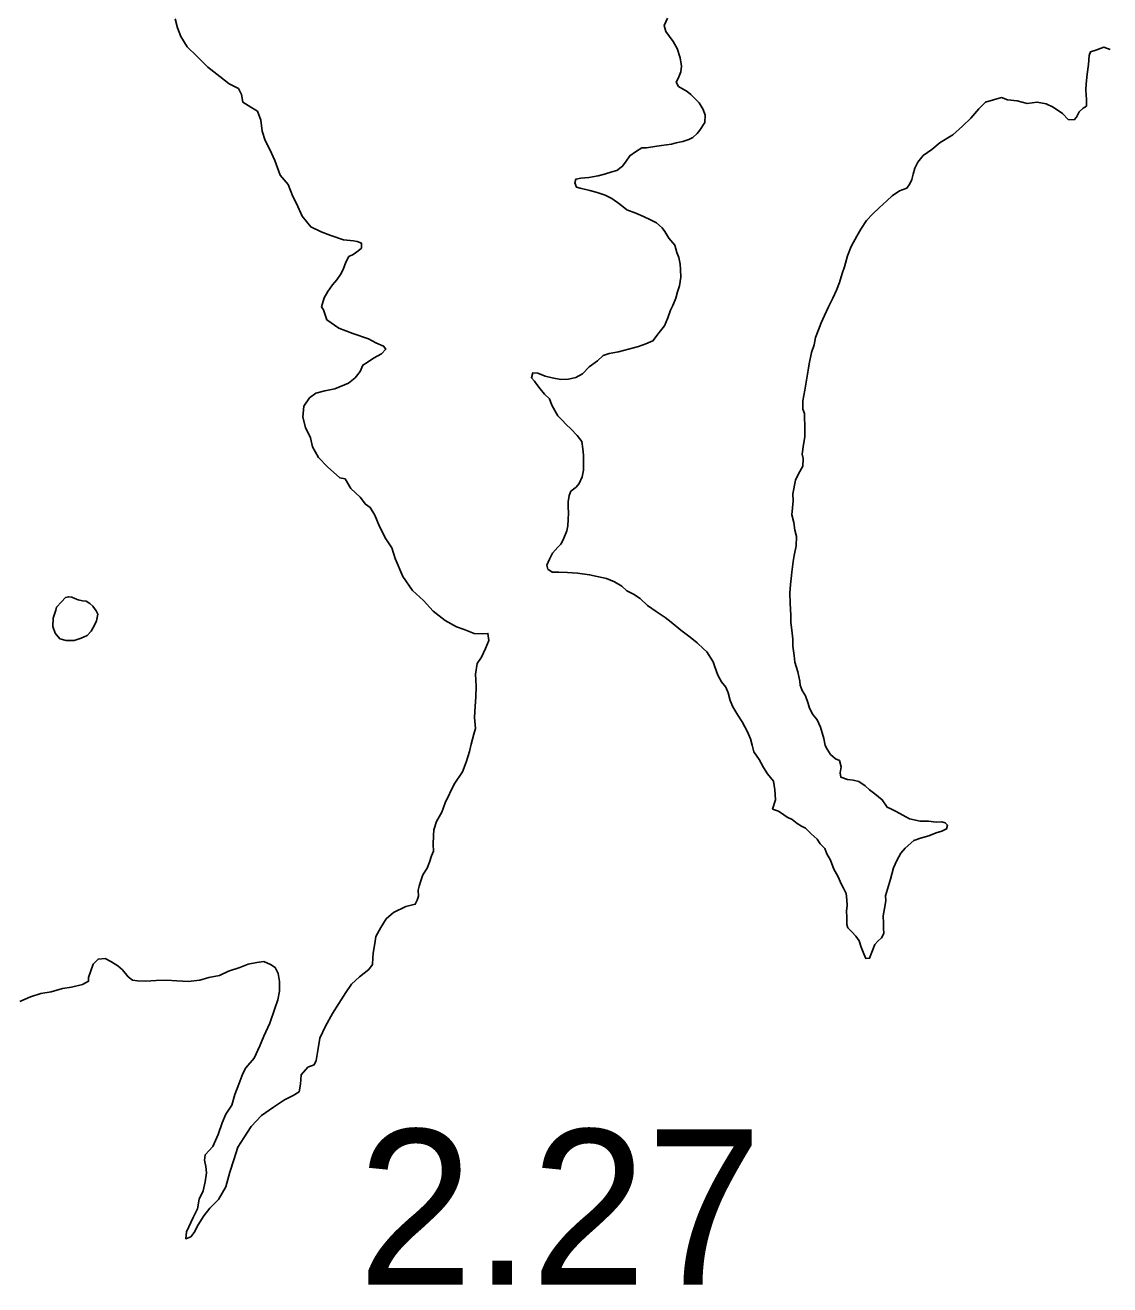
# Model space of a CAD drawing. Extents: x -83719 to 153526, y -11835 to 11446.
# Drawn here: x 7857.7 to 7956, y 267.7 to 381.8 of the extents above; entities that cross this region are included whole.
import ezdxf

# ---------------------------------------------------------------- set-up
doc = ezdxf.new("R2010")
doc.units = 0
doc.layers.add('Level 25', color=7, linetype='Continuous')
doc.layers.add('Level 9', color=7, linetype='Continuous')

msp = doc.modelspace()

# ---------------------------------------------------------------- linework, layer by layer
at = {"layer": 'Level 9'}
for points in [[(7871.26, 382.4), (7871.47, 381.57), (7871.78, 380.8), (7872.35, 379.87), (7873.22, 379.01), (7874.23, 378.02), (7875.3, 377.16), (7876.17, 376.5), (7877, 376.08), (7877.27, 375.54), (7877.41, 374.84), (7878.11, 374.38), (7878.72, 374.02), (7879.02, 373.22), (7879.16, 372.22), (7879.43, 371.36), (7879.84, 370.56), (7880.31, 369.57), (7880.79, 368.23), (7881.5, 367.37), (7881.94, 366.31), (7882.27, 365.65), (7882.78, 364.52), (7883.55, 363.55), (7884.49, 363.09), (7885.36, 362.77), (7886.52, 362.38), (7887.42, 362.28), (7887.76, 362.22), (7888.16, 362.06), (7888.16, 361.62), (7887.83, 361.35), (7887.4, 361.05), (7887, 360.85), (7886.74, 360.34), (7886.48, 359.68), (7886.25, 359.24), (7885.92, 358.74), (7885.53, 358.3), (7885.1, 357.7), (7884.77, 357.13)], [(7916.64, 357.08), (7916.81, 357.65), (7916.97, 358.21), (7917.11, 358.98), (7917.08, 359.68), (7917.04, 360.18), (7916.91, 360.78), (7916.75, 361.21), (7916.55, 361.88), (7916.02, 362.52), (7915.65, 363.12), (7915.42, 363.45), (7914.89, 363.92), (7914.36, 364.18), (7913.72, 364.49), (7913.03, 364.79), (7912.19, 365.09), (7911.56, 365.59), (7910.83, 366.12), (7910.23, 366.43), (7909.5, 366.66), (7908.84, 366.83), (7907.97, 367.06), (7907.64, 367.13), (7907.48, 367.53), (7907.58, 367.86), (7908.04, 367.96), (7908.77, 368.03), (7909.61, 368.16), (7910.17, 368.33), (7910.84, 368.52), (7911.3, 368.66), (7911.8, 369.06), (7912.13, 369.49), (7912.47, 369.99), (7913, 370.35), (7913.57, 370.72), (7914, 370.72), (7914.93, 370.85), (7915.36, 370.92), (7916.26, 371.05), (7916.69, 371.15), (7917.29, 371.28), (7917.82, 371.45), (7918.19, 371.65), (7918.59, 372.01), (7918.82, 372.31), (7919.26, 373.01), (7919.29, 373.68), (7919.13, 374.18), (7918.76, 374.78), (7918.4, 375.15), (7918, 375.55), (7917.66, 375.82), (7916.9, 376.28), (7916.67, 376.65), (7916.87, 376.98), (7917.1, 377.58), (7917.17, 378.12), (7917.04, 378.85), (7916.77, 379.72), (7916.41, 380.35), (7915.74, 381.25), (7915.58, 381.79), (7915.88, 382.45)], [(7956.01, 379.62), (7955.45, 379.82), (7954.72, 379.56), (7954.22, 379.42), (7954.12, 379.06), (7954.05, 378.26), (7953.92, 377.39), (7953.85, 376.52), (7953.81, 375.92), (7953.88, 375.09), (7953.88, 374.49), (7953.58, 374.29), (7953.21, 373.96), (7952.95, 373.49), (7952.75, 373.23), (7952.21, 373.29), (7951.68, 373.83), (7950.85, 374.4), (7950.22, 374.7), (7949.39, 374.86)], [(7946.16, 375.27), (7944.73, 374.84), (7944.1, 374.24), (7943.4, 373.41), (7942.64, 372.67), (7941.74, 371.88), (7940.6, 371.18), (7939.84, 370.55), (7939.07, 370.01), (7938.57, 369.41), (7938.31, 368.88), (7938.17, 368.31), (7938.04, 367.85), (7937.87, 367.45), (7937.57, 367.05), (7936.91, 366.82), (7936.24, 366.35), (7935.78, 365.92), (7935.11, 365.29), (7934.51, 364.72), (7933.94, 364.12), (7933.41, 363.35), (7933.04, 362.69), (7932.54, 361.76), (7932.21, 360.92), (7931.94, 359.92), (7931.71, 359.32), (7931.47, 358.49), (7931.21, 357.82), (7930.87, 357.09), (7930.47, 356.29), (7930.11, 355.52), (7929.81, 354.86), (7929.57, 354.23), (7929.31, 353.53), (7929.17, 352.86), (7928.94, 352.16), (7928.74, 351.13), (7928.64, 350.56), (7928.53, 349.83), (7928.33, 348.76), (7928.17, 347.79), (7928.17, 347.03), (7928.3, 346.63), (7928.33, 345.19), (7928.33, 344.53), (7928.23, 343.83), (7928.09, 342.96), (7928.19, 342.56), (7928.16, 341.86), (7927.76, 341.16), (7927.49, 340.59), (7927.26, 339.36), (7927.29, 338.73), (7927.15, 337.46), (7927.35, 336.76), (7927.42, 336.06), (7927.58, 335.49), (7927.55, 334.63), (7927.38, 333.76), (7927.28, 333.23), (7927.15, 332.26), (7927.11, 331.69), (7927.04, 331.13), (7926.98, 330.36), (7927.01, 329.46), (7927.07, 328.32), (7927.07, 327.69), (7927.17, 326.99), (7927.24, 326.19), (7927.24, 325.56), (7927.37, 324.72), (7927.43, 324.09), (7927.7, 323.22), (7927.9, 322.39), (7927.93, 322.02), (7928.09, 321.52), (7928.39, 321.05), (7928.63, 320.35), (7928.76, 319.92), (7929.06, 319.35), (7929.45, 318.89), (7929.75, 318.22), (7930.05, 317.18), (7930.18, 316.55), (7930.35, 316.22), (7930.65, 315.75), (7931.11, 315.35), (7931.48, 315.18), (7931.64, 314.61), (7931.54, 314.08), (7931.61, 313.68), (7932.21, 313.48), (7932.71, 313.41), (7933.24, 313.28), (7933.8, 312.91), (7934.2, 312.54), (7934.67, 312.18), (7935.36, 311.64), (7935.8, 310.97), (7936.13, 310.81)], [(7949.39, 374.86), (7948.49, 374.73), (7947.59, 374.97), (7946.7, 375.07), (7946.16, 375.27)], [(7884.77, 357.13), (7884.54, 356.29), (7884.71, 356.03), (7885.02, 355.13), (7886.09, 354.37), (7887.36, 353.88), (7888.79, 353.39), (7889.46, 353.03), (7890.16, 352.73), (7890.36, 352.47), (7889.97, 352.03), (7889.24, 351.66), (7888.68, 351.26), (7888.28, 351.02), (7888.02, 350.45), (7887.59, 349.88), (7886.96, 349.37), (7885.73, 348.86), (7884.84, 348.69), (7884.01, 348.48), (7883.45, 348.05), (7882.92, 347.31), (7882.83, 346.31), (7883.07, 345.37), (7883.54, 344.44), (7883.71, 343.61), (7884.25, 342.65), (7885.06, 341.79), (7886.2, 340.8), (7886.66, 340.7), (7887.2, 339.84), (7888.04, 339.04), (7888.51, 338.41), (7888.95, 338.12), (7889.35, 337.42), (7889.79, 336.39), (7890.37, 335.29), (7890.9, 334.46)], [(7925.42, 310.79), (7925.69, 311.62), (7925.62, 312.52), (7925.49, 313.32), (7924.96, 313.99), (7924.59, 314.56), (7924.19, 315.29), (7923.73, 315.99), (7923.56, 316.59), (7923.4, 317.16), (7923.13, 317.8), (7922.67, 318.7), (7922.27, 319.3), (7921.81, 320.06), (7921.58, 320.63), (7921.38, 321.33), (7921.18, 321.83), (7920.78, 322.33), (7920.45, 322.93), (7920.18, 323.67), (7920.02, 324.14), (7919.45, 325.04), (7919.15, 325.3), (7918.59, 325.84), (7917.93, 326.37), (7917.09, 327.01), (7916.23, 327.74), (7915.67, 328.14), (7914.87, 328.68), (7914.07, 329.25), (7913.41, 329.88), (7912.81, 330.25), (7912.21, 330.58), (7911.75, 330.98), (7911.08, 331.38), (7910.35, 331.69), (7909.52, 331.85), (7908.82, 332.02), (7907.72, 332.16), (7906.83, 332.22), (7906.03, 332.26), (7905.43, 332.26), (7905.03, 332.53), (7904.96, 332.89), (7905.2, 333.43), (7905.47, 333.99), (7905.96, 334.53), (7906.23, 334.79), (7906.43, 335.19), (7906.77, 335.99), (7906.87, 336.46), (7906.9, 337.03), (7906.93, 337.63), (7906.9, 338.16), (7906.9, 338.63), (7906.97, 339.19), (7907.14, 339.59), (7907.6, 339.96), (7907.87, 340.29), (7908.14, 340.89), (7908.27, 341.49), (7908.27, 342.16), (7908.27, 342.86), (7908.21, 343.42), (7908.11, 344.09), (7907.71, 344.63), (7907.14, 345.23), (7906.71, 345.63), (7906.35, 346.03), (7905.95, 346.43), (7905.72, 346.86), (7905.42, 347.4), (7905.19, 347.96), (7904.75, 348.4), (7904.36, 348.86), (7904.06, 349.27), (7903.82, 349.57), (7903.56, 349.87), (7903.69, 350.33), (7904.13, 350.3), (7904.79, 350.03), (7905.45, 349.86), (7906.22, 349.73), (7906.92, 349.76), (7907.58, 349.89), (7908.18, 350.23), (7908.78, 350.86), (7909.55, 351.42), (7910.05, 351.89), (7910.61, 352.06), (7911.44, 352.22), (7912.34, 352.45), (7913.27, 352.72), (7913.94, 352.95), (7914.57, 353.22), (7915.14, 353.98), (7915.61, 354.58), (7915.91, 355.31), (7916.17, 356.01), (7916.37, 356.41), (7916.64, 357.08)], [(7890.9, 334.46), (7891.21, 333.5), (7891.89, 331.87), (7892.77, 330.61), (7893.77, 329.68), (7894.64, 328.72), (7895.75, 327.87), (7896.75, 327.31), (7897.45, 327.05), (7898.38, 326.69), (7899.12, 326.66), (7899.61, 326.7), (7899.69, 326.06), (7899.39, 325.33), (7899.03, 324.56), (7898.64, 323.99), (7898.48, 323.02), (7898.55, 321.92), (7898.53, 320.92), (7898.47, 320.12), (7898.41, 319.08), (7898.49, 318.08), (7898.32, 317.58), (7898.1, 316.68), (7897.94, 316.01), (7897.65, 315.04), (7897.32, 314.17), (7896.56, 313.06), (7895.75, 311.36), (7895.42, 310.52), (7894.96, 309.65), (7894.7, 308.91), (7894.67, 308.41), (7894.65, 307.58), (7894.68, 306.98), (7894.49, 306.54), (7894.33, 305.98), (7894.1, 305.44), (7893.7, 304.84), (7893.54, 304.3), (7893.38, 303.8), (7893.28, 303.43), (7893.32, 302.9), (7893.19, 302.53), (7893.03, 302.16), (7892.16, 301.96), (7891.04, 301.41), (7890.38, 300.84), (7889.92, 300.07), (7889.46, 299.23), (7889.36, 298.6), (7889.2, 297.73), (7889.17, 297.3), (7889.15, 296.7), (7888.82, 296.26), (7887.96, 295.59), (7887.26, 294.91), (7886.74, 294.18), (7886.11, 293.17), (7885.52, 292.27), (7884.9, 291.13), (7884.38, 290.02), (7884.22, 289.09), (7884.03, 288.02), (7883.86, 287.62), (7883.3, 287.41), (7882.67, 286.71), (7882.61, 285.87), (7882.49, 285.17), (7881.96, 284.83), (7881.16, 284.43), (7880.17, 283.78), (7879.08, 283.01), (7878.16, 282.03), (7877.5, 281), (7876.94, 280.16), (7876.58, 279.02), (7876.23, 277.88), (7875.87, 276.55), (7875.18, 275.41), (7874.39, 274.63), (7873.86, 273.93), (7873.34, 273.12), (7872.98, 272.42), (7872.68, 272.02), (7872.22, 271.85), (7872.28, 272.48), (7872.9, 273.79), (7873.29, 274.56), (7873.45, 275.43), (7873.81, 276.2), (7873.97, 277), (7874.1, 277.83), (7874.03, 278.4), (7873.92, 278.97), (7873.99, 279.47), (7874.68, 280.21), (7875.17, 281.31), (7875.53, 282.35), (7875.85, 283.15), (7876.41, 283.96)], [(7860.45, 328.82), (7860.19, 328.08), (7860.17, 327.32), (7860.4, 326.72), (7860.81, 326.22), (7861.37, 326.06), (7862.11, 326.06), (7862.74, 326.27), (7863.3, 326.51), (7863.66, 326.91), (7863.96, 327.45), (7864.12, 327.85), (7864.25, 328.45), (7864.11, 328.75), (7863.81, 329.18), (7863.54, 329.41), (7863.21, 329.64), (7862.87, 329.67), (7862.48, 329.74), (7862.17, 329.87), (7861.91, 330), (7861.61, 330.03), (7861.31, 329.96), (7860.95, 329.56), (7860.52, 329.09)], [(7860.52, 329.09), (7860.45, 328.82)], [(7936.13, 310.81), (7936.63, 310.57), (7937.82, 309.9), (7938.79, 309.7), (7939.55, 309.7), (7940.25, 309.6), (7940.75, 309.63), (7941.05, 309.53), (7941.28, 309.33), (7941.18, 309), (7940.75, 308.8), (7940.25, 308.63), (7939.58, 308.37), (7938.82, 308.14), (7938.22, 307.94), (7937.42, 307.24), (7937.05, 306.8), (7936.69, 306.14), (7936.39, 305.47), (7936.09, 304.44), (7935.92, 303.84), (7935.65, 302.94), (7935.68, 302.47), (7935.55, 301.77), (7935.45, 301.11), (7935.48, 300.44), (7935.48, 300.01), (7935.51, 299.51), (7935.28, 299.11), (7934.95, 298.81), (7934.68, 298.51), (7934.41, 297.81), (7934.21, 297.27), (7933.88, 297.24), (7933.68, 297.67), (7933.45, 298.28), (7933.25, 298.84), (7932.95, 299.28), (7932.59, 299.68), (7932.25, 300.04), (7932.15, 300.34), (7932.16, 301.01), (7932.12, 301.54), (7932.19, 302.04), (7932.16, 302.58), (7932.09, 303.15), (7931.83, 303.61), (7931.66, 303.95), (7931.33, 304.71), (7930.96, 305.35), (7930.67, 306.15), (7930.33, 306.72), (7930.14, 307.22), (7929.74, 307.65), (7929.47, 308.05), (7928.91, 308.55), (7928.41, 309.05), (7928.04, 309.25), (7927.65, 309.49), (7927.18, 309.85), (7926.75, 310.06), (7926.42, 310.26), (7925.95, 310.59), (7925.42, 310.79)], [(7876.41, 283.96), (7876.67, 284.92), (7877.03, 285.86), (7877.39, 286.83), (7877.68, 287.33), (7878.41, 288.21), (7878.93, 289.34), (7879.29, 290.21), (7879.84, 291.39), (7880.3, 292.72), (7880.56, 293.49), (7880.72, 294.29), (7880.71, 295.16), (7880.61, 295.89), (7880.34, 296.43), (7879.9, 296.72), (7879.3, 296.99), (7878.67, 296.88), (7877.87, 296.74), (7877.11, 296.43), (7876.11, 296.09), (7875.29, 295.72), (7874.32, 295.54), (7873.49, 295.3), (7872.43, 295.16), (7871.4, 295.22), (7870.47, 295.28), (7869.54, 295.27), (7868.57, 295.2), (7867.84, 295.23), (7867.41, 295.29), (7867.01, 295.59), (7866.5, 296.22), (7866.07, 296.58), (7865.43, 296.97), (7864.93, 297.24), (7864.27, 297.2), (7863.84, 296.73), (7863.58, 296.03), (7863.41, 295.52), (7863.42, 295.19), (7862.85, 294.89), (7861.86, 294.65), (7861.06, 294.54), (7860.03, 294.23), (7859.1, 294.09), (7858.14, 293.78), (7857.18, 293.34)]]:
    msp.add_lwpolyline(points, dxfattribs=at)

# ---------------------------------------------------------------- texts
at = {"layer": 'Level 25'}
msp.add_text('2.27', height=14.08, dxfattribs=at).set_placement((7887.81, 267.68))

doc.saveas('drawing.dxf')
